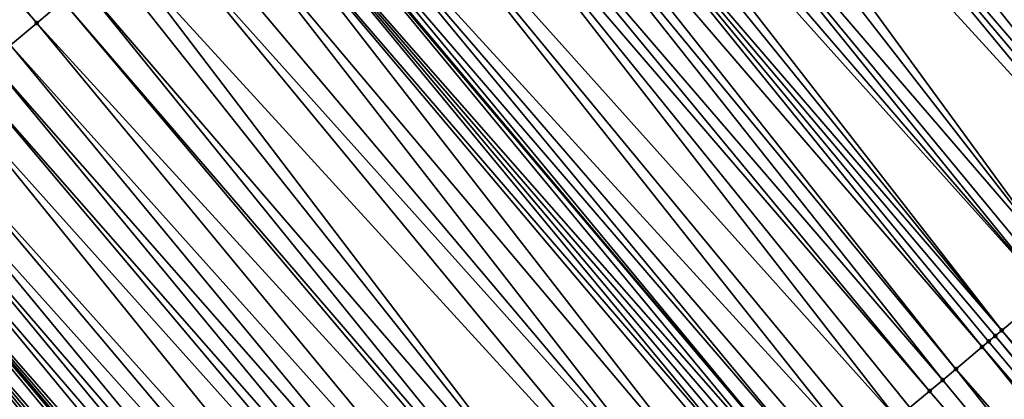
# Model space of a CAD drawing. Header units: feet. Extents: x 2004186 to 2014793, y 836912 to 864902.
# Tile 547 of 974: x 2008737.45 to 2008760.43, y 850365.67 to 850374.54. Entities that reach past the tile are written whole.
import ezdxf

# ---------------------------------------------------------------- set-up
doc = ezdxf.new("R2010")
doc.units = ezdxf.units.FT
doc.header["$LTSCALE"] = 100
doc.header["$MEASUREMENT"] = 0
for name, color, linetype, lineweight in [('EP_Travel Lane', 5, 'Continuous', 40), ('GPL_Skip Line', 2, 'Continuous', 40), ('Road Shots', 4, 'Continuous', 200), ('Road X-Section', 30, 'Continuous', 13)]:
    doc.layers.add(name, color=color, linetype=linetype, lineweight=lineweight)
doc.layers.add('I-77 SB_MM21-27-Surface-TIN', color=7, linetype='Continuous')

msp = doc.modelspace()

# ---------------------------------------------------------------- linework, layer by layer
at = {"layer": 'EP_Travel Lane'}
msp.add_polyline3d([(2008862.363224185, 850217.8516560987, 427.0196080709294), (2008849.472338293, 850233.1428059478, 427.0969426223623), (2008836.581444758, 850248.4339648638, 427.170907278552), (2008823.690550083, 850263.7251251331, 427.2443688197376), (2008810.799650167, 850279.0162916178, 427.3154949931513), (2008797.919893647, 850294.3144015, 427.3790888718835), (2008785.057188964, 850309.6291461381, 427.4825164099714), (2008772.194444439, 850324.9439382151, 427.5704676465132), (2008759.331702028, 850340.258727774, 427.6592656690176), (2008746.468897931, 850355.5735907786, 427.7239434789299), (2008733.606133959, 850370.8884060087, 427.8043453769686), (2008720.743381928, 850386.2032070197, 427.8893296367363), (2008707.880621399, 850401.5180181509, 427.971008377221), (2008694.971103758, 850416.874587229, 428.0746920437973), (2008682.092979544, 850432.1766065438, 428.1384815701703), (2008669.214816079, 850447.4786724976, 428.1840685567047), (2008656.336709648, 850462.7806706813, 428.2562449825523), (2008643.458636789, 850478.0826289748, 428.3439341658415)], dxfattribs=at)
at = {"layer": 'GPL_Skip Line'}
msp.add_polyline3d([(2008884.746997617, 850210.5527077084, 427.1922301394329), (2008871.865013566, 850225.8513253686, 427.2756201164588), (2008858.982996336, 850241.1499824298, 427.3443724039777), (2008846.1010041, 850256.4486098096, 427.4241514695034), (2008833.218992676, 850271.7472599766, 427.4954650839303), (2008820.336972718, 850287.0459202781, 427.5630010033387), (2008807.457330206, 850302.3452958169, 427.6372511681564), (2008794.580256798, 850317.6481504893, 427.7002073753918), (2008781.703266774, 850332.9509060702, 427.7956782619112), (2008768.826242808, 850348.2537019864, 427.8779375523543), (2008755.949187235, 850363.5565354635, 427.9478528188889), (2008743.072134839, 850378.8593651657, 428.0190428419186), (2008730.195086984, 850394.1621894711, 428.0919648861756), (2008717.318081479, 850409.4649634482, 428.1813897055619), (2008704.415388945, 850424.7866354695, 428.2383140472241), (2008691.525485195, 850440.0788954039, 428.2768933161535), (2008678.635753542, 850455.3709511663, 428.3954658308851), (2008665.745958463, 850470.6630821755, 428.4845987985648), (2008652.856112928, 850485.9552730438, 428.5502360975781), (2008640.007718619, 850501.2255854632, 428.6398049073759)], dxfattribs=at)
at = {"layer": 'I-77 SB_MM21-27-Surface-TIN', "color": 128, "linetype": 'ByBlock', "lineweight": -2}
for points in [[(2008724.96730026, 850389.7599259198, 428.0008718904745), (2008724.508352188, 850389.3734460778, 427.9937488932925), (2008737.850565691, 850374.4624091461, 427.9142963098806)], [(2008724.96730026, 850389.7599259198, 428.0008718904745), (2008737.850565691, 850374.4624091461, 427.9142963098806), (2008738.462519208, 850374.9776885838, 427.9326526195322)], [(2008724.508352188, 850389.3734460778, 427.9937488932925), (2008737.238636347, 850373.9471010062, 427.9053523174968), (2008737.850565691, 850374.4624091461, 427.9142963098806)], [(2008755.596360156, 850389.4065310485, 428.1127296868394), (2008754.831505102, 850388.7623286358, 428.1235987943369), (2008768.173739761, 850373.8512665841, 428.0523656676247)], [(2008755.596360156, 850389.4065310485, 428.1127296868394), (2008768.173739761, 850373.8512665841, 428.0523656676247), (2008769.091564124, 850374.6243114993, 428.0386625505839)], [(2008754.831505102, 850388.7623286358, 428.1235987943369), (2008754.372603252, 850388.3757939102, 428.1344743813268), (2008767.867797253, 850373.593586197, 428.056523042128)], [(2008754.831505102, 850388.7623286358, 428.1235987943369), (2008767.867797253, 850373.593586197, 428.056523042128), (2008768.173739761, 850373.8512665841, 428.0523656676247)], [(2008754.372603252, 850388.3757939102, 428.1344743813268), (2008754.066656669, 850388.1181183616, 428.1370458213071), (2008766.644045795, 850372.5628425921, 428.0803854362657)], [(2008754.372603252, 850388.3757939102, 428.1344743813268), (2008766.644045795, 850372.5628425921, 428.0803854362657), (2008767.867797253, 850373.593586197, 428.056523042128)], [(2008754.066656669, 850388.1181183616, 428.1370458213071), (2008753.913692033, 850387.98927031, 428.1417016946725), (2008766.644045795, 850372.5628425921, 428.0803854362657)], [(2008753.913692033, 850387.98927031, 428.1417016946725), (2008753.454790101, 850387.6027356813, 428.1525456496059), (2008766.644045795, 850372.5628425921, 428.0803854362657)], [(2008753.454790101, 850387.6027356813, 428.1525456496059), (2008752.53697723, 850386.8296771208, 428.170725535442), (2008765.879209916, 850371.918617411, 428.0987190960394)], [(2008753.454790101, 850387.6027356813, 428.1525456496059), (2008765.879209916, 850371.918617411, 428.0987190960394), (2008766.644045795, 850372.5628425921, 428.0803854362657)], [(2008752.231012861, 850386.5720226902, 428.1663717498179), (2008765.114364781, 850371.2744032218, 428.1134482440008), (2008752.383995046, 850386.7008499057, 428.1685486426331)], [(2008752.53697723, 850386.8296771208, 428.170725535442), (2008752.383995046, 850386.7008499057, 428.1685486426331), (2008765.42029937, 850371.5320930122, 428.106207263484)], [(2008765.114364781, 850371.2744032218, 428.1134482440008), (2008765.26733627, 850371.403243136, 428.1114611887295), (2008752.383995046, 850386.7008499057, 428.1685486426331)], [(2008765.42029937, 850371.5320930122, 428.106207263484), (2008752.383995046, 850386.7008499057, 428.1685486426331), (2008765.26733627, 850371.403243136, 428.1114611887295)], [(2008752.53697723, 850386.8296771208, 428.170725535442), (2008765.42029937, 850371.5320930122, 428.106207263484), (2008765.879209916, 850371.918617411, 428.0987190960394)], [(2008752.231012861, 850386.5720226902, 428.1663717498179), (2008752.078034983, 850386.4431903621, 428.1658716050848), (2008764.961386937, 850371.1455708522, 428.1129612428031)], [(2008752.231012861, 850386.5720226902, 428.1663717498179), (2008764.961386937, 850371.1455708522, 428.1129612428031), (2008765.114364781, 850371.2744032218, 428.1134482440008)], [(2008752.078034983, 850386.4431903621, 428.1658716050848), (2008751.772094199, 850386.1855079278, 428.1707009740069), (2008764.961386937, 850371.1455708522, 428.1129612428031)], [(2008751.772094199, 850386.1855079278, 428.1707009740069), (2008751.466135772, 850385.9278464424, 428.168660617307), (2008764.349467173, 850370.6302513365, 428.1077461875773)], [(2008751.772094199, 850386.1855079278, 428.1707009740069), (2008764.349467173, 850370.6302513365, 428.1077461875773), (2008764.961386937, 850371.1455708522, 428.1129612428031)], [(2008751.466135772, 850385.9278464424, 428.168660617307), (2008750.854193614, 850385.4125535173, 428.154727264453), (2008763.890515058, 850370.2437762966, 428.0990482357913)], [(2008751.466135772, 850385.9278464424, 428.168660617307), (2008763.890515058, 850370.2437762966, 428.0990482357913), (2008764.349467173, 850370.6302513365, 428.1077461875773)], [(2008750.854193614, 850385.4125535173, 428.154727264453), (2008750.089245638, 850384.7684614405, 428.1294141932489), (2008763.58454258, 850369.9861314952, 428.0915360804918)], [(2008750.854193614, 850385.4125535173, 428.154727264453), (2008763.737525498, 850370.1149578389, 428.0939991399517), (2008763.890515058, 850370.2437762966, 428.0990482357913)], [(2008750.854193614, 850385.4125535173, 428.154727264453), (2008763.58454258, 850369.9861314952, 428.0915360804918), (2008763.737525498, 850370.1149578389, 428.0939991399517)], [(2008750.089245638, 850384.7684614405, 428.1294141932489), (2008749.630300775, 850384.3819777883, 428.1235414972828), (2008761.901693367, 850368.5690857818, 428.0499916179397)], [(2008750.089245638, 850384.7684614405, 428.1294141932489), (2008761.901693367, 850368.5690857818, 428.0499916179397), (2008763.58454258, 850369.9861314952, 428.0915360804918)], [(2008749.630300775, 850384.3819777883, 428.1235414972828), (2008748.865365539, 850383.7378705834, 428.1031893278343), (2008761.901693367, 850368.5690857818, 428.0499916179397)], [(2008748.865365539, 850383.7378705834, 428.1031893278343), (2008748.406411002, 850383.3513984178, 428.0935498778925), (2008761.442739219, 850368.1826131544, 428.0405025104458)], [(2008748.865365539, 850383.7378705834, 428.1031893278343), (2008761.595726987, 850368.3114337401, 428.0448537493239), (2008761.901693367, 850368.5690857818, 428.0499916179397)], [(2008748.865365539, 850383.7378705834, 428.1031893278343), (2008761.442739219, 850368.1826131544, 428.0405025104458), (2008761.595726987, 850368.3114337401, 428.0448537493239)], [(2008748.406411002, 850383.3513984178, 428.0935498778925), (2008748.10045289, 850383.0937365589, 428.0916320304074), (2008761.442739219, 850368.1826131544, 428.0405025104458)], [(2008748.10045289, 850383.0937365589, 428.0916320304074), (2008747.794482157, 850382.8360896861, 428.0847998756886), (2008760.371851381, 850367.280837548, 428.0203755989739)], [(2008748.10045289, 850383.0937365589, 428.0916320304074), (2008760.371851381, 850367.280837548, 428.0203755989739), (2008761.442739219, 850368.1826131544, 428.0405025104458)], [(2008747.794482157, 850382.8360896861, 428.0847998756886), (2008747.335541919, 850382.449600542, 428.0807281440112), (2008760.371851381, 850367.280837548, 428.0203755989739)], [(2008747.335541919, 850382.449600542, 428.0807281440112), (2008746.876578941, 850382.0631384, 428.0678016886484), (2008759.912894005, 850366.8943687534, 428.0096295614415)], [(2008747.335541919, 850382.449600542, 428.0807281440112), (2008760.218857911, 850367.1520237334, 428.0138038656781), (2008760.371851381, 850367.280837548, 428.0203755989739)], [(2008747.335541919, 850382.449600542, 428.0807281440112), (2008760.065871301, 850367.0232017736, 428.009903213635), (2008760.218857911, 850367.1520237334, 428.0138038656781)], [(2008747.335541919, 850382.449600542, 428.0807281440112), (2008759.912894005, 850366.8943687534, 428.0096295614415), (2008760.065871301, 850367.0232017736, 428.009903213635)], [(2008746.876578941, 850382.0631384, 428.0678016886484), (2008746.570619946, 850381.8054775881, 428.065540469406), (2008759.300961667, 850366.3790641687, 427.9995182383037)], [(2008746.876578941, 850382.0631384, 428.0678016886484), (2008759.300961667, 850366.3790641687, 427.9995182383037), (2008759.912894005, 850366.8943687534, 428.0096295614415)], [(2008746.570619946, 850381.8054775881, 428.065540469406), (2008745.958694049, 850381.2901653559, 428.0579384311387), (2008758.99498834, 850366.1214203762, 427.9916752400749)], [(2008746.570619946, 850381.8054775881, 428.065540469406), (2008758.99498834, 850366.1214203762, 427.9916752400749), (2008759.300961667, 850366.3790641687, 427.9995182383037)], [(2008745.958694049, 850381.2901653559, 428.0579384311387), (2008745.652719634, 850381.0325228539, 428.0496729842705), (2008758.689029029, 850365.8637599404, 427.9892900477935)], [(2008745.958694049, 850381.2901653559, 428.0579384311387), (2008758.689029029, 850365.8637599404, 427.9892900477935), (2008758.99498834, 850366.1214203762, 427.9916752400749)], [(2008745.652719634, 850381.0325228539, 428.0496729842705), (2008744.581837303, 850380.1307407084, 428.0316928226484), (2008757.924114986, 850365.2196275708, 427.9771882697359)], [(2008745.652719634, 850381.0325228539, 428.0496729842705), (2008758.230077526, 850365.4772841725, 427.9808307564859), (2008758.689029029, 850365.8637599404, 427.9892900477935)], [(2008745.652719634, 850381.0325228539, 428.0496729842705), (2008757.924114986, 850365.2196275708, 427.9771882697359), (2008758.230077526, 850365.4772841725, 427.9808307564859)], [(2008744.581837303, 850380.1307407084, 428.0316928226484), (2008743.510983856, 850379.2289242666, 428.0249593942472), (2008757.006229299, 850364.4466554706, 427.9670133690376)], [(2008744.581837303, 850380.1307407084, 428.0316928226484), (2008757.312187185, 850364.7043175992, 427.9688434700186), (2008757.924114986, 850365.2196275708, 427.9771882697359)], [(2008744.581837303, 850380.1307407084, 428.0316928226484), (2008757.006229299, 850364.4466554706, 427.9670133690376), (2008757.312187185, 850364.7043175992, 427.9688434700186)], [(2008743.510983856, 850379.2289242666, 428.0249593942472), (2008743.20501671, 850378.9712731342, 428.0195241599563), (2008756.241309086, 850363.8025304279, 427.9525089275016)], [(2008743.510983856, 850379.2289242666, 428.0249593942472), (2008756.547281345, 850364.0601754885, 427.9599361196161), (2008757.006229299, 850364.4466554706, 427.9670133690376)], [(2008743.510983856, 850379.2289242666, 428.0249593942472), (2008756.241309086, 850363.8025304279, 427.9525089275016), (2008756.547281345, 850364.0601754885, 427.9599361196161)], [(2008743.20501671, 850378.9712731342, 428.0195241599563), (2008743.072134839, 850378.8593651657, 428.0190428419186), (2008755.949187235, 850363.5565354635, 427.9478528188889)], [(2008743.20501671, 850378.9712731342, 428.0195241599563), (2008755.949187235, 850363.5565354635, 427.9478528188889), (2008756.241309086, 850363.8025304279, 427.9525089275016)], [(2008743.052038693, 850378.8424409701, 428.018970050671), (2008742.593130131, 850378.4559142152, 428.027231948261), (2008755.782360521, 850363.4160511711, 427.945193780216)], [(2008743.052038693, 850378.8424409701, 428.018970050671), (2008755.949187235, 850363.5565354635, 427.9478528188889), (2008743.072134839, 850378.8593651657, 428.0190428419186)], [(2008743.052038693, 850378.8424409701, 428.018970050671), (2008755.782360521, 850363.4160511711, 427.945193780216), (2008755.949187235, 850363.5565354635, 427.9478528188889)], [(2008742.593130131, 850378.4559142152, 428.027231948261), (2008742.287173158, 850378.1982510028, 428.0257579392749), (2008755.323439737, 850363.0295389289, 427.9486954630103)], [(2008742.593130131, 850378.4559142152, 428.027231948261), (2008755.629384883, 850363.2872161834, 427.9455653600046), (2008755.782360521, 850363.4160511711, 427.945193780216)], [(2008742.593130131, 850378.4559142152, 428.027231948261), (2008755.476415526, 850363.1583737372, 427.948382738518), (2008755.629384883, 850363.2872161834, 427.9455653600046)], [(2008742.593130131, 850378.4559142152, 428.027231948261), (2008755.323439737, 850363.0295389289, 427.9486954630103), (2008755.476415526, 850363.1583737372, 427.948382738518)], [(2008742.287173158, 850378.1982510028, 428.0257579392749), (2008741.675230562, 850377.6829585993, 428.0116535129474), (2008754.558493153, 850362.3854451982, 427.9239229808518)], [(2008742.287173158, 850378.1982510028, 428.0257579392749), (2008755.170455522, 850362.9007141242, 427.9457277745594), (2008755.323439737, 850363.0295389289, 427.9486954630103)], [(2008742.287173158, 850378.1982510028, 428.0257579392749), (2008754.558493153, 850362.3854451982, 427.9239229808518), (2008755.170455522, 850362.9007141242, 427.9457277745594)], [(2008741.675230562, 850377.6829585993, 428.0116535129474), (2008741.06328903, 850377.1676649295, 427.9979642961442), (2008753.946547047, 850361.8701569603, 427.9084510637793)], [(2008741.675230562, 850377.6829585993, 428.0116535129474), (2008753.946547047, 850361.8701569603, 427.9084510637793), (2008754.558493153, 850362.3854451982, 427.9239229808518)], [(2008741.06328903, 850377.1676649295, 427.9979642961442), (2008740.604319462, 850376.7812106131, 427.9824716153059), (2008753.946547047, 850361.8701569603, 427.9084510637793)], [(2008740.604319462, 850376.7812106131, 427.9824716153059), (2008739.839396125, 850376.1370892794, 427.9667527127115), (2008753.334598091, 850361.354872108, 427.8918690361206)], [(2008740.604319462, 850376.7812106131, 427.9824716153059), (2008753.334598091, 850361.354872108, 427.8918690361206), (2008753.946547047, 850361.8701569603, 427.9084510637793)], [(2008739.839396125, 850376.1370892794, 427.9667527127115), (2008739.533418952, 850375.8794500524, 427.957413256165), (2008751.957728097, 850360.1954631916, 427.8604615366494)], [(2008739.839396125, 850376.1370892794, 427.9667527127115), (2008751.957728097, 850360.1954631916, 427.8604615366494), (2008753.334598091, 850361.354872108, 427.8918690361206)], [(2008739.533418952, 850375.8794500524, 427.957413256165), (2008738.921472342, 850375.3641624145, 427.9417461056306), (2008751.957728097, 850360.1954631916, 427.8604615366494)], [(2008738.921472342, 850375.3641624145, 427.9417461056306), (2008738.462519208, 850374.9776885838, 427.9326526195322), (2008751.498788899, 850359.8089728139, 427.8567932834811)], [(2008738.921472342, 850375.3641624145, 427.9417461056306), (2008751.498788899, 850359.8089728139, 427.8567932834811), (2008751.957728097, 850360.1954631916, 427.8604615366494)], [(2008738.462519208, 850374.9776885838, 427.9326526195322), (2008737.850565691, 850374.4624091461, 427.9142963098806), (2008751.345803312, 850359.6801496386, 427.8532911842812)], [(2008738.462519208, 850374.9776885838, 427.9326526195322), (2008751.345803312, 850359.6801496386, 427.8532911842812), (2008751.498788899, 850359.8089728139, 427.8567932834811)], [(2008737.850565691, 850374.4624091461, 427.9142963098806), (2008737.238636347, 850373.9471010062, 427.9053523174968), (2008750.58088673, 850359.0360202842, 427.8402006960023)], [(2008737.850565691, 850374.4624091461, 427.9142963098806), (2008750.58088673, 850359.0360202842, 427.8402006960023), (2008751.345803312, 850359.6801496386, 427.8532911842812)], [(2008737.238636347, 850373.9471010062, 427.9053523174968), (2008736.779685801, 850373.5606241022, 427.8972666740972), (2008749.968943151, 850358.520729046, 427.8257126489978)], [(2008737.238636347, 850373.9471010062, 427.9053523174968), (2008749.968943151, 850358.520729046, 427.8257126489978), (2008750.58088673, 850359.0360202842, 427.8402006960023)], [(2008736.779685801, 850373.5606241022, 427.8972666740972), (2008736.320726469, 850373.1741576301, 427.8857601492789), (2008749.509969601, 850358.1342794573, 427.8086685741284)], [(2008736.779685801, 850373.5606241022, 427.8972666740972), (2008749.509969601, 850358.1342794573, 427.8086685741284), (2008749.968943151, 850358.520729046, 427.8257126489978)], [(2008736.320726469, 850373.1741576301, 427.8857601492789), (2008735.861787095, 850372.7876674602, 427.8820248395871), (2008749.20400385, 850357.8766266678, 427.8037758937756)], [(2008736.320726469, 850373.1741576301, 427.8857601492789), (2008749.20400385, 850357.8766266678, 427.8037758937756), (2008749.509969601, 850358.1342794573, 427.8086685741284)], [(2008735.861787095, 850372.7876674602, 427.8820248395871), (2008735.09685353, 850372.1435582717, 427.8623230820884), (2008748.439083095, 850357.232502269, 427.7890602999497)], [(2008735.861787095, 850372.7876674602, 427.8820248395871), (2008748.439083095, 850357.232502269, 427.7890602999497), (2008749.20400385, 850357.8766266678, 427.8037758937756)], [(2008735.09685353, 850372.1435582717, 427.8623230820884), (2008734.637903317, 850371.7570809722, 427.8543672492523), (2008747.980137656, 850356.8460193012, 427.7829621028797)], [(2008735.09685353, 850372.1435582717, 427.8623230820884), (2008747.980137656, 850356.8460193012, 427.7829621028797), (2008748.439083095, 850357.232502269, 427.7890602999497)], [(2008734.637903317, 850371.7570809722, 427.8543672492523), (2008734.331929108, 850371.4994382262, 427.8461817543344), (2008747.36819176, 850356.3307308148, 427.7675716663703)], [(2008734.637903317, 850371.7570809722, 427.8543672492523), (2008747.36819176, 850356.3307308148, 427.7675716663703), (2008747.980137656, 850356.8460193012, 427.7829621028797)], [(2008734.331929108, 850371.4994382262, 427.8461817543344), (2008734.025936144, 850371.2418177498, 427.8306934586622), (2008747.062202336, 850356.0731061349, 427.7534612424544)], [(2008734.331929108, 850371.4994382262, 427.8461817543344), (2008747.062202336, 850356.0731061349, 427.7534612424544), (2008747.36819176, 850356.3307308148, 427.7675716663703)], [(2008734.025936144, 850371.2418177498, 427.8306934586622), (2008733.606133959, 850370.8884060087, 427.8043453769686), (2008746.756222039, 850355.8154706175, 427.7429045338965)], [(2008734.025936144, 850371.2418177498, 427.8306934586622), (2008746.756222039, 850355.8154706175, 427.7429045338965), (2008747.062202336, 850356.0731061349, 427.7534612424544)], [(2008733.566932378, 850370.8554040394, 427.8018849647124), (2008733.260935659, 850370.5977880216, 427.7849345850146), (2008746.29721073, 850355.4290658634, 427.7111579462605)], [(2008733.566932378, 850370.8554040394, 427.8018849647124), (2008746.468897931, 850355.5735907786, 427.7239434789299), (2008733.606133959, 850370.8884060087, 427.8043453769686)], [(2008733.566932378, 850370.8554040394, 427.8018849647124), (2008746.29721073, 850355.4290658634, 427.7111579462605), (2008746.468897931, 850355.5735907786, 427.7239434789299)], [(2008746.603222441, 850355.6866640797, 427.7339466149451), (2008733.606133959, 850370.8884060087, 427.8043453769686), (2008746.468897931, 850355.5735907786, 427.7239434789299)], [(2008746.756222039, 850355.8154706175, 427.7429045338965), (2008733.606133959, 850370.8884060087, 427.8043453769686), (2008746.603222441, 850355.6866640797, 427.7339466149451)], [(2008733.260935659, 850370.5977880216, 427.7849345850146), (2008732.801957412, 850370.21134401, 427.7660626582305), (2008745.838240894, 850355.0426118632, 427.6955604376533)], [(2008733.260935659, 850370.5977880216, 427.7849345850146), (2008746.144216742, 850355.3002526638, 427.7043846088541), (2008746.29721073, 850355.4290658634, 427.7111579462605)], [(2008733.260935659, 850370.5977880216, 427.7849345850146), (2008745.9912324, 850355.1714280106, 427.7013671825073), (2008746.144216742, 850355.3002526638, 427.7043846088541)], [(2008733.260935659, 850370.5977880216, 427.7849345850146), (2008745.838240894, 850355.0426118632, 427.6955604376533), (2008745.9912324, 850355.1714280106, 427.7013671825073)], [(2008732.801957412, 850370.21134401, 427.7660626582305), (2008732.34296277, 850369.8249194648, 427.7408071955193), (2008745.379237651, 850354.6561975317, 427.6669545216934)], [(2008732.801957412, 850370.21134401, 427.7660626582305), (2008745.532234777, 850354.7850070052, 427.6749497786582), (2008745.838240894, 850355.0426118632, 427.6955604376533)], [(2008732.801957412, 850370.21134401, 427.7660626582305), (2008745.379237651, 850354.6561975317, 427.6669545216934), (2008745.532234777, 850354.7850070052, 427.6749497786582)], [(2008732.34296277, 850369.8249194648, 427.7408071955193), (2008732.036971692, 850369.5672967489, 427.7260532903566), (2008745.226246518, 850354.5273809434, 427.6612924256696)], [(2008732.34296277, 850369.8249194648, 427.7408071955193), (2008745.226246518, 850354.5273809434, 427.6612924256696), (2008745.379237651, 850354.6561975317, 427.6669545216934)], [(2008732.036971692, 850369.5672967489, 427.7260532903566), (2008731.578001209, 850369.1808435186, 427.7102044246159), (2008744.767300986, 850354.1408980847, 427.6551584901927)], [(2008732.036971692, 850369.5672967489, 427.7260532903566), (2008744.767300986, 850354.1408980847, 427.6551584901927), (2008745.226246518, 850354.5273809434, 427.6612924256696)], [(2008731.578001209, 850369.1808435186, 427.7102044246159), (2008731.272007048, 850368.923224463, 427.6942502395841), (2008744.308326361, 850353.7544497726, 427.6376956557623)], [(2008731.578001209, 850369.1808435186, 427.7102044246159), (2008744.461323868, 850353.8832587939, 427.6458392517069), (2008744.767300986, 850354.1408980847, 427.6551584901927)], [(2008731.578001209, 850369.1808435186, 427.7102044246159), (2008744.308326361, 850353.7544497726, 427.6376956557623), (2008744.461323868, 850353.8832587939, 427.6458392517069)], [(2008731.272007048, 850368.923224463, 427.6942502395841), (2008730.506998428, 850368.2792043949, 427.6453235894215), (2008743.849321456, 850353.3680374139, 427.6084428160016)], [(2008731.272007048, 850368.923224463, 427.6942502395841), (2008743.849321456, 850353.3680374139, 427.6084428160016), (2008744.308326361, 850353.7544497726, 427.6376956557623)], [(2008730.506998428, 850368.2792043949, 427.6453235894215), (2008743.237318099, 850352.8528171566, 427.5706782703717), (2008743.849321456, 850353.3680374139, 427.6084428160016)], [(2008761.442739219, 850368.1826131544, 428.0405025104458), (2008760.371851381, 850367.280837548, 428.0203755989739), (2008773.408187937, 850352.1120423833, 427.9705922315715)], [(2008760.218857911, 850367.1520237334, 428.0138038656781), (2008760.065871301, 850367.0232017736, 428.009903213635), (2008772.949229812, 850351.7255744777, 427.9595554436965)], [(2008760.371851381, 850367.280837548, 428.0203755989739), (2008760.218857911, 850367.1520237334, 428.0138038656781), (2008773.102213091, 850351.8544003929, 427.9621588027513)], [(2008760.218857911, 850367.1520237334, 428.0138038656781), (2008772.949229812, 850351.7255744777, 427.9595554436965), (2008773.102213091, 850351.8544003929, 427.9621588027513)], [(2008760.371851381, 850367.280837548, 428.0203755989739), (2008773.102213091, 850351.8544003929, 427.9621588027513), (2008773.408187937, 850352.1120423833, 427.9705922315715)], [(2008760.065871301, 850367.0232017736, 428.009903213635), (2008759.912894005, 850366.8943687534, 428.0096295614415), (2008772.949229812, 850351.7255744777, 427.9595554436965)], [(2008759.912894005, 850366.8943687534, 428.0096295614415), (2008759.300961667, 850366.3790641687, 427.9995182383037), (2008772.490266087, 850351.3391132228, 427.9463378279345)], [(2008759.912894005, 850366.8943687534, 428.0096295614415), (2008772.490266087, 850351.3391132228, 427.9463378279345), (2008772.949229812, 850351.7255744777, 427.9595554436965)], [(2008759.300961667, 850366.3790641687, 427.9995182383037), (2008758.99498834, 850366.1214203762, 427.9916752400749), (2008771.725337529, 850350.6949980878, 427.9285855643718)], [(2008759.300961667, 850366.3790641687, 427.9995182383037), (2008771.725337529, 850350.6949980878, 427.9285855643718), (2008772.490266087, 850351.3391132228, 427.9463378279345)], [(2008758.99498834, 850366.1214203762, 427.9916752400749), (2008758.689029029, 850365.8637599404, 427.9892900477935), (2008771.725337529, 850350.6949980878, 427.9285855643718)], [(2008758.689029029, 850365.8637599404, 427.9892900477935), (2008758.230077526, 850365.4772841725, 427.9808307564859), (2008771.725337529, 850350.6949980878, 427.9285855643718)]]:
    msp.add_3dface(points, dxfattribs=at)
at = {"layer": 'Road Shots', "lineweight": 100}
for p in [(2008737.850565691, 850374.4624091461, 427.9142963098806), (2008760.218857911, 850367.1520237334, 428.0138038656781), (2008760.371851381, 850367.280837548, 428.0203755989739), (2008760.065871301, 850367.0232017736, 428.009903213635), (2008759.912894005, 850366.8943687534, 428.0096295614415), (2008759.300961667, 850366.3790641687, 427.9995182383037), (2008758.99498834, 850366.1214203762, 427.9916752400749), (2008758.689029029, 850365.8637599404, 427.9892900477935)]:
    msp.add_point(p, dxfattribs=at)
at = {"layer": 'Road X-Section', "extrusion": (-0.6441641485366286, 0.7648768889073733, 0.00398679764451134), "elevation": -643523.4279214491, "flags": 128}
msp.add_lwpolyline([(-2084224.863342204, 2993.266798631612), (-2084225.863342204, 2993.315725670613), (-2084226.263342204, 2993.33167998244), (-2084226.863342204, 2993.347528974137), (-2084227.263342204, 2993.362282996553), (-2084227.863342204, 2993.38753865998), (-2084228.463342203, 2993.406410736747), (-2084228.863342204, 2993.423361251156), (-2084229.463342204, 2993.452169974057), (-2084229.863342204, 2993.467658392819), (-2084230.263342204, 2993.475843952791), (-2084230.863342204, 2993.483799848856), (-2084231.863342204, 2993.503501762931), (-2084232.463342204, 2993.507237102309), (-2084233.063342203, 2993.518743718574), (-2084233.663342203, 2993.526829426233), (-2084234.463342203, 2993.535773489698), (-2084235.263342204, 2993.554129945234), (-2084235.863342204, 2993.563223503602), (-2084236.663342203, 2993.578890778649), (-2084237.063342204, 2993.588230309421), (-2084238.063342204, 2993.603949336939), (-2084238.663342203, 2993.619442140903), (-2084239.463342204, 2993.6331314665), (-2084240.263342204, 2993.64723600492), (-2084240.663342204, 2993.648710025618), (-2084241.263342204, 2993.640448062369), (-2084241.463342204, 2993.641002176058), (-2084241.863342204, 2993.646437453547), (-2084243.263342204, 2993.653170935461), (-2084244.663342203, 2993.671151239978), (-2084245.063342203, 2993.679416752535), (-2084245.863342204, 2993.687018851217), (-2084246.263342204, 2993.689280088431), (-2084246.863342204, 2993.702206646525), (-2084247.463342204, 2993.706278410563), (-2084247.863342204, 2993.713110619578), (-2084248.263342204, 2993.715028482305), (-2084248.863342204, 2993.724668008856), (-2084249.863342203, 2993.745020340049), (-2084250.463342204, 2993.750893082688), (-2084251.463342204, 2993.776206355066), (-2084252.263342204, 2993.790139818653), (-2084252.663342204, 2993.792180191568), (-2084253.063342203, 2993.787350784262), (-2084253.263342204, 2993.787850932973), (-2084253.663342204, 2993.792204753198), (-2084254.863342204, 2993.774024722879), (-2084255.463342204, 2993.763180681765), (-2084255.663342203, 2993.758524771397), (-2084256.063342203, 2993.755953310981), (-2084256.663342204, 2993.745077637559), (-2084257.663342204, 2993.734208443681), (-2084258.063342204, 2993.734965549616), (-2084259.463342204, 2993.719142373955), (-2084259.863342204, 2993.7193406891), (-2084261.063342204, 2993.702901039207), (-2084261.663342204, 2993.700574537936), (-2084262.263342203, 2993.692238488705), (-2084262.663342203, 2993.691513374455), (-2084263.463342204, 2993.681841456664), (-2084264.063342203, 2993.676452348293), (-2084264.463342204, 2993.665570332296), (-2084264.863342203, 2993.651820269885), (-2084265.263342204, 2993.634835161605), (-2084265.463342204, 2993.63070547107), (-2084265.863342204, 2993.63256134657), (-2084266.063342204, 2993.630352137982), (-2084266.263342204, 2993.624420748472), (-2084266.663342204, 2993.606793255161), (-2084266.863342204, 2993.599908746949), (-2084267.263342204, 2993.59515463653), (-2084267.663342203, 2993.58987126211), (-2084267.863342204, 2993.584008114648), (-2084268.863342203, 2993.535087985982), (-2084269.263342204, 2993.509812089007), (-2084270.063342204, 2993.473758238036), (-2084271.063342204, 2993.424458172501), (-2084271.663342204, 2993.401524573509), (-2084272.863342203, 2993.350258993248), (-2084273.463342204, 2993.326901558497)], dxfattribs=at)
at = {"layer": 'Road X-Section', "extrusion": (-0.6441641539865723, 0.7648768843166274, 0.003986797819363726), "elevation": -643543.4427728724, "flags": 128}
msp.add_lwpolyline([(-2084224.65875648, 2993.272061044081), (-2084225.45875648, 2993.30982588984), (-2084226.05875648, 2993.339078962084), (-2084226.25875648, 2993.347222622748), (-2084226.65875648, 2993.356541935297), (-2084227.25875648, 2993.362675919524), (-2084227.45875648, 2993.368338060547), (-2084227.65875648, 2993.376333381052), (-2084228.05875648, 2993.396944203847), (-2084228.258756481, 2993.402750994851), (-2084228.45875648, 2993.405768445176), (-2084228.65875648, 2993.412541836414), (-2084229.05875648, 2993.43533068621), (-2084229.25875648, 2993.444288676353), (-2084229.65875648, 2993.454845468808), (-2084230.05875648, 2993.468956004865), (-2084230.85875648, 2993.484346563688), (-2084231.45875648, 2993.490444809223), (-2084232.45875648, 2993.505160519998), (-2084232.858756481, 2993.510053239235), (-2084233.45875648, 2993.52709744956), (-2084234.25875648, 2993.541585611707), (-2084235.25875648, 2993.554676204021), (-2084235.45875648, 2993.558178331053), (-2084236.05875648, 2993.561846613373), (-2084237.85875648, 2993.593254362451), (-2084238.65875648, 2993.609836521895), (-2084239.45875648, 2993.625308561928), (-2084240.25875648, 2993.647113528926), (-2084240.45875648, 2993.650081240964), (-2084240.65875648, 2993.649768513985), (-2084240.85875648, 2993.64695111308), (-2084241.05875648, 2993.646579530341), (-2084241.65875648, 2993.653894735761), (-2084242.05875648, 2993.661321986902), (-2084242.65875648, 2993.668399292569), (-2084243.05875648, 2993.670229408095), (-2084243.85875648, 2993.678574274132), (-2084244.25875648, 2993.68221678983), (-2084244.858756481, 2993.690676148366), (-2084245.25875648, 2993.693061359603), (-2084245.65875648, 2993.700904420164), (-2084246.45875648, 2993.71101582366), (-2084246.65875648, 2993.711289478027), (-2084246.85875648, 2993.715190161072), (-2084247.05875648, 2993.721761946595), (-2084248.45875648, 2993.741889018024), (-2084248.65875648, 2993.746240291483), (-2084249.05875648, 2993.751378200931), (-2084251.25875648, 2993.792922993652), (-2084251.45875648, 2993.795386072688), (-2084251.65875648, 2993.800435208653), (-2084252.25875648, 2993.809133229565), (-2084253.05875648, 2993.814348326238), (-2084253.25875648, 2993.814835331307), (-2084253.45875648, 2993.812848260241), (-2084253.65875648, 2993.80759429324), (-2084254.25875648, 2993.800106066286), (-2084255.25875648, 2993.781772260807), (-2084256.85875648, 2993.757909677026), (-2084257.25875648, 2993.753752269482), (-2084258.45875648, 2993.740049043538), (-2084259.45875648, 2993.726931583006), (-2084260.45875648, 2993.716329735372), (-2084260.85875648, 2993.713024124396), (-2084262.65875648, 2993.695633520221), (-2084263.05875648, 2993.692771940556), (-2084264.05875648, 2993.673376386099), (-2084264.25875648, 2993.668608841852), (-2084264.65875648, 2993.663425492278), (-2084264.85875648, 2993.658969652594), (-2084265.25875648, 2993.6405645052), (-2084265.85875648, 2993.638181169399), (-2084266.05875648, 2993.630975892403), (-2084266.25875648, 2993.618789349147), (-2084266.85875648, 2993.599114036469), (-2084267.05875648, 2993.589685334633), (-2084267.25875648, 2993.583053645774), (-2084267.65875648, 2993.582332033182), (-2084268.25875648, 2993.563828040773), (-2084268.85875648, 2993.539428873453), (-2084269.85875648, 2993.493263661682), (-2084270.65875648, 2993.461085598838), (-2084271.25875648, 2993.435259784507), (-2084272.05875648, 2993.401725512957), (-2084272.25875648, 2993.390648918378), (-2084272.45875648, 2993.377429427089), (-2084272.85875648, 2993.371540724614), (-2084273.05875648, 2993.364851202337), (-2084273.458756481, 2993.348599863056), (-2084273.65875648, 2993.340926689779)], dxfattribs=at)
at = {"layer": 'Road X-Section', "extrusion": (-0.6441641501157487, 0.7648768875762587, 0.003986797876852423), "elevation": -643563.4322253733, "flags": 128}
msp.add_lwpolyline([(-2084224.062013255, 2993.253733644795), (-2084225.062013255, 2993.299835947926), (-2084225.462013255, 2993.316242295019), (-2084225.862013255, 2993.336619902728), (-2084226.262013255, 2993.35243615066), (-2084226.862013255, 2993.362250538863), (-2084227.262013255, 2993.379776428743), (-2084227.862013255, 2993.411424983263), (-2084228.062013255, 2993.419433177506), (-2084228.262013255, 2993.424119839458), (-2084228.462013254, 2993.424858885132), (-2084228.662013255, 2993.428441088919), (-2084229.062013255, 2993.452610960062), (-2084229.262013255, 2993.460840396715), (-2084229.862013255, 2993.465074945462), (-2084230.062013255, 2993.467787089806), (-2084230.862013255, 2993.472261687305), (-2084231.462013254, 2993.480246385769), (-2084232.262013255, 2993.498120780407), (-2084232.862013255, 2993.511333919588), (-2084234.262013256, 2993.535954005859), (-2084235.662013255, 2993.558347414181), (-2084236.262013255, 2993.572252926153), (-2084236.862013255, 2993.582752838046), (-2084238.062013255, 2993.610330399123), (-2084238.662013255, 2993.620658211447), (-2084239.262013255, 2993.635326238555), (-2084239.862013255, 2993.64797469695), (-2084240.262013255, 2993.655810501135), (-2084240.662013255, 2993.656057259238), (-2084240.862013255, 2993.658198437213), (-2084241.062013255, 2993.655360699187), (-2084241.462013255, 2993.662398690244), (-2084241.862013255, 2993.673973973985), (-2084242.262013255, 2993.679290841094), (-2084242.862013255, 2993.68417225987), (-2084243.662013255, 2993.690060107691), (-2084245.062013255, 2993.709702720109), (-2084246.062013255, 2993.727455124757), (-2084246.662013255, 2993.740672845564), (-2084246.862013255, 2993.743276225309), (-2084247.262013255, 2993.751709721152), (-2084248.262013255, 2993.768101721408), (-2084251.062013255, 2993.819950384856), (-2084251.462013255, 2993.827492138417), (-2084251.862013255, 2993.837559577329), (-2084252.462013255, 2993.849614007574), (-2084252.662013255, 2993.852407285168), (-2084252.862013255, 2993.851963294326), (-2084253.062013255, 2993.847096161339), (-2084253.262013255, 2993.845568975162), (-2084253.662013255, 2993.847312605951), (-2084254.462013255, 2993.832627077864), (-2084255.662013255, 2993.808566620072), (-2084256.462013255, 2993.796708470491), (-2084258.262013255, 2993.776748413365), (-2084258.862013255, 2993.77006848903), (-2084259.062013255, 2993.766081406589), (-2084259.462013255, 2993.763014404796), (-2084260.262013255, 2993.754418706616), (-2084261.862013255, 2993.74160701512), (-2084263.662013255, 2993.730187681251), (-2084263.862013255, 2993.726027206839), (-2084264.262013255, 2993.714620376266), (-2084264.662013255, 2993.709564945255), (-2084264.862013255, 2993.705114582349), (-2084265.262013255, 2993.690217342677), (-2084265.462013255, 2993.690019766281), (-2084265.662013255, 2993.687332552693), (-2084265.862013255, 2993.681934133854), (-2084266.062013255, 2993.671056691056), (-2084266.262013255, 2993.657308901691), (-2084266.662013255, 2993.636329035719), (-2084267.262013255, 2993.609303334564), (-2084267.662013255, 2993.606781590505), (-2084268.862013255, 2993.554179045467), (-2084269.662013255, 2993.526255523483), (-2084270.662013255, 2993.484534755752), (-2084271.262013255, 2993.455619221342), (-2084273.462013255, 2993.369547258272), (-2084273.662013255, 2993.361098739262)], dxfattribs=at)

doc.saveas('drawing.dxf')
